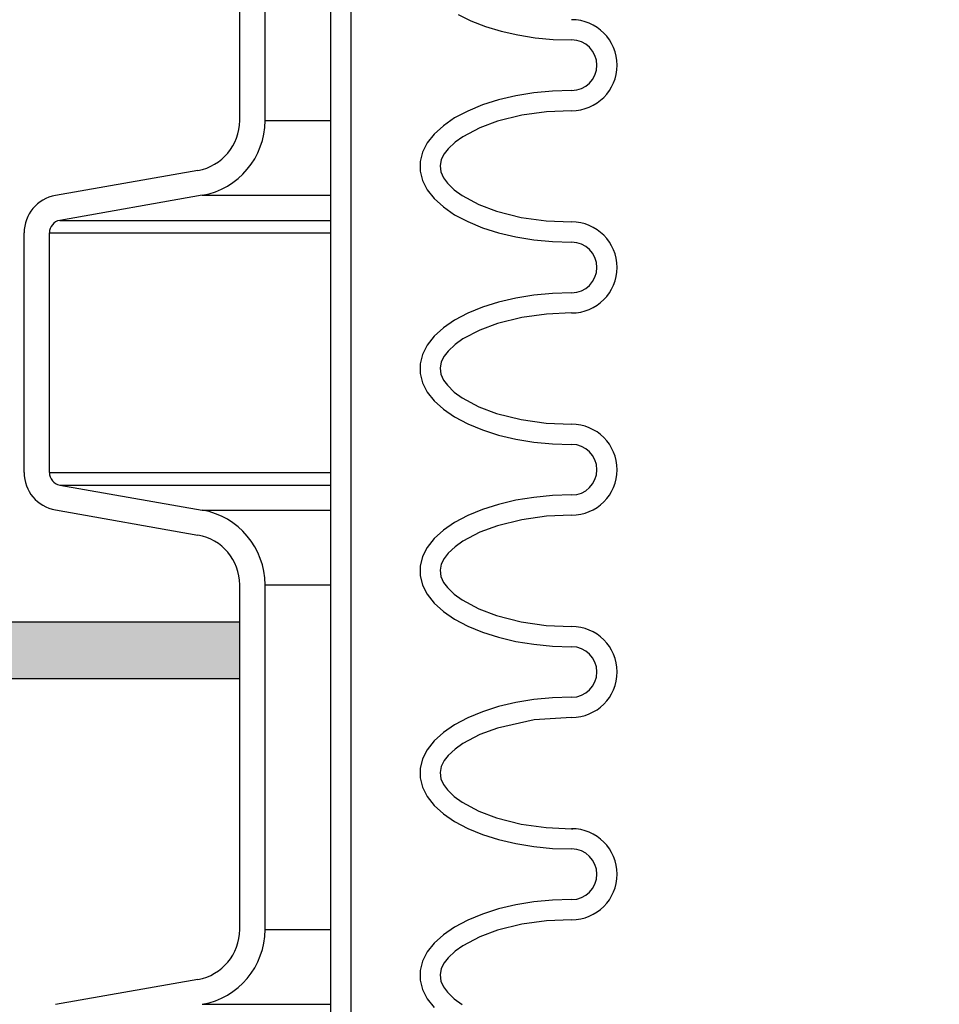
# Model space of a CAD drawing. Extents: x -169 to 6736, y -208 to 3022.
# Tile 316 of 656: x 1752.09 to 1756.64, y 976.41 to 981.27. Entities that reach past the tile are written whole.
import ezdxf

# ---------------------------------------------------------------- set-up
doc = ezdxf.new("R2010")
doc.units = 0
doc.header["$MEASUREMENT"] = 0
doc.header["$PDSIZE"] = 1
doc.layers.get('DEFPOINTS').update_dxf_attribs({"linetype": 'CONTINUOUS'})
for name, color, linetype in [('DIM', 3, 'CONTINUOUS'), ('PEAGRAVEL-HATCH', 3, 'CONTINUOUS'), ('SPILL-BUCKET', 1, 'CONTINUOUS'), ('TANK-SLAB', 6, 'CONTINUOUS')]:
    doc.layers.add(name, color=color, linetype=linetype)
doc.styles.add('SIMPLEX', font='simplex')
doc.dimstyles.new('DIM64', dxfattribs={"dimscale": 64, "dimtxt": 0.09375, "dimasz": 0.09375, "dimexe": 0.0625, "dimexo": 0.0625, "dimgap": 0.046875, "dimtad": 1, "dimdec": 4, "dimzin": 3, "dimdsep": 46, "dimlunit": 4, "dimtxsty": 'SIMPLEX', "dimcen": 0, "dimclrd": 256, "dimclre": 256, "dimclrt": 256, "dimadec": 0, "dimazin": 0, "dimtfac": 1, "dimtdec": 4, "dimtmove": 0, "dimatfit": 3, "dimfxl": 1, "dimfrac": 2, "dimtolj": 1, "dimtzin": 0, "dimarcsym": 0})

# ---------------------------------------------------------------- blocks, each defined once
blk = doc.blocks.new('*D109')
at = {"layer": 'DEFPOINTS', "color": 0, "transparency": 16777216}
for p in [(1368.5861, 978.296), (2031.8114, 978.0147), (1368.5861, 700.5233)]:
    blk.add_point(p, dxfattribs=at)
at = {"layer": 'DIM', "lineweight": -2, "transparency": 16777216}
for p, q in [((1368.5861, 974.296), (1368.5861, 696.5233)), ((2031.8114, 974.0147), (2031.8114, 696.5233)), ((2025.8114, 700.5233), (1374.5861, 700.5233))]:
    blk.add_line(p, q, dxfattribs=at)
at = {"layer": 'DIM', "transparency": 16777216}
for points in [[(1374.5861, 701.5233), (1374.5861, 699.5233), (1368.5861, 700.5233)], [(2025.8114, 701.5233), (2025.8114, 699.5233), (2031.8114, 700.5233)]]:
    blk.add_solid(points, dxfattribs=at)
at = {"layer": 'DIM', "transparency": 16777216, "insert": (1700.1988, 708.0947), "char_height": 6, "attachment_point": 5, "style": 'SIMPLEX'}
blk.add_mtext('\\A1;55\'-3 1/4" (F.V. TANK SLAB)', dxfattribs=at)

msp = doc.modelspace()

# ---------------------------------------------------------------- hatches: boundary and pattern name
at = {"layer": 'PEAGRAVEL-HATCH'}
h = msp.add_hatch(dxfattribs=at)
h.set_pattern_fill('AR-SAND', color=256, scale=7.5, style=0)
h.set_pattern_definition([(37.5, (-582.244, 31.247), (-0.47245, 14.45118), [0, -11.4, 0, -12.75, 0, -12.1875]), (7.5, (-582.244, 31.247), (13.27333, 21.1661), [0, -6.15, 0, -10.275, 0, -3.9375]), (327.5, (-591.469, 31.247), (23.356064, 0.04244), [0, -3.75, 0, -13.5, 0, -17.625]), (317.5, (-591.469, 31.247), (22.54595, 6.58257), [0, -1.875, 0, -8.85, 0, -10.125])])
h.paths.add_polyline_path([(1693.09521, 968.36731), (1694.35233, 969.62443), (1692.81741, 971.25629), (1692.81741, 973.7036), (1694.67791, 973.7036), (1694.6793, 978.29596), (1752.11784, 978.29596), (1752.11784, 967.14591), (1753.12469, 966.95192), (1753.1918, 965.18198), (1753.42023, 965.18198), (1753.445, 963.3542), (1757.85683, 961.99078), (1757.937, 960.77814), (1758.16516, 960.77817), (1758.16798, 935.26576), (1695.81741, 935.26576), (1692.81741, 938.26576)])
h.paths.add_polyline_path([(1687.63109, 930.05404), (1687.63109, 935.93084), (1689.57711, 937.39111), (1690.31704, 939.70884), (1690.31704, 973.7036), (1691.81741, 973.7036), (1691.81741, 938.26576), (1692.98898, 935.43733), (1695.81741, 934.26576), (1758.16444, 934.26576), (1758.16444, 923.08613), (1757.47508, 923.08613), (1757.83632, 917.24243), (1757.13998, 915.87407), (1755.66445, 915.52328), (1754.66445, 917.52328), (1750.00839, 918.21114), (1748.66445, 915.52328), (1739.16445, 915.52328), (1738.16445, 917.52328), (1733.16445, 917.52328), (1732.16445, 915.52328), (1722.66445, 915.52328), (1721.66445, 917.52328), (1716.66445, 917.52328), (1715.66445, 915.52328), (1696.91445, 915.52328), (1695.91445, 917.52328), (1694.9525, 917.52328), (1694.9525, 923.05328), (1693.19514, 927.29592), (1688.53029, 929.05404)])
at = {"layer": 'TANK-SLAB'}
msp.add_hatch(color=256, dxfattribs=at).paths.add_polyline_path([(1694.67781, 978.01471), (1694.67781, 978.29596), (1753.18049, 978.29596), (1753.18049, 978.01471)])

# ---------------------------------------------------------------- linework, layer by layer
at = {"layer": 'SPILL-BUCKET', "color": 1, "linetype": 'Continuous'}
for p, q in [((1753.63054, 984.10802), (1753.63054, 969.91046)), ((1753.73047, 984.10802), (1753.73047, 969.91046)), ((1753.18147, 980.7736), (1753.18147, 981.62629)), ((1753.30639, 980.7736), (1753.30639, 981.62629)), ((1754.25938, 981.29838), (1754.32337, 981.26638)), ((1754.32337, 981.26638), (1754.39462, 981.23847)), ((1754.39462, 981.23847), (1754.47207, 981.21506)), ((1754.47207, 981.21506), (1754.55461, 981.19649)), ((1754.55461, 981.19649), (1754.64101, 981.18303)), ((1754.64101, 981.18303), (1754.73004, 981.17487)), ((1754.73004, 981.17487), (1754.82038, 981.17214)), ((1754.54447, 980.89599), (1754.45931, 980.87595)), ((1754.63399, 980.91053), (1754.54447, 980.89599)), ((1754.72644, 980.91935), (1754.63399, 980.91053)), ((1754.82038, 980.92231), (1754.72644, 980.91935)), ((1754.37984, 980.85074), (1754.30732, 980.82074)), ((1754.45931, 980.87595), (1754.37984, 980.85074)), ((1754.30732, 980.82074), (1754.24289, 980.78643)), ((1754.57417, 980.80025), (1754.45438, 980.77041)), ((1754.69625, 980.81709), (1754.57417, 980.80025)), ((1754.82038, 980.82237), (1754.69625, 980.81709)), ((1754.18756, 980.74836), (1754.14222, 980.70712)), ((1754.24289, 980.78643), (1754.18756, 980.74836)), ((1754.45438, 980.77041), (1754.36648, 980.73796)), ((1754.14222, 980.70712), (1754.10757, 980.66336)), ((1754.28355, 980.69405), (1754.24523, 980.66657)), ((1754.36648, 980.73796), (1754.28355, 980.69405)), ((1754.10757, 980.66336), (1754.08417, 980.61778)), ((1754.24523, 980.66657), (1754.21096, 980.63425)), ((1754.08417, 980.61778), (1754.07237, 980.57109)), ((1754.19148, 980.60911), (1754.17705, 980.58089)), ((1754.21096, 980.63425), (1754.19148, 980.60911)), ((1754.07237, 980.57109), (1754.07237, 980.52403)), ((1754.17705, 980.58089), (1754.17087, 980.55035)), ((1754.17087, 980.55035), (1754.1753, 980.51958)), ((1752.97503, 980.52757), (1752.27141, 980.4035)), ((1754.07237, 980.52403), (1754.08417, 980.47734)), ((1754.1753, 980.51958), (1754.18853, 980.49078)), ((1754.08417, 980.47734), (1754.10757, 980.43176)), ((1754.18853, 980.49078), (1754.20744, 980.46489)), ((1754.20744, 980.46489), (1754.2412, 980.43183)), ((1752.99672, 980.40455), (1752.2931, 980.28048)), ((1754.10757, 980.43176), (1754.14222, 980.388)), ((1754.2412, 980.43183), (1754.27925, 980.40386)), ((1754.27925, 980.40386), (1754.36197, 980.35909)), ((1754.14222, 980.388), (1754.18756, 980.34676)), ((1754.36197, 980.35909), (1754.44994, 980.32611)), ((1754.18756, 980.34676), (1754.24289, 980.30869)), ((1754.24289, 980.30869), (1754.30732, 980.27439)), ((1754.44994, 980.32611), (1754.5712, 980.29546)), ((1754.30732, 980.27439), (1754.37984, 980.24439)), ((1754.5712, 980.29546), (1754.69502, 980.27818)), ((1754.69502, 980.27818), (1754.82038, 980.27275)), ((1752.11657, 979.03445), (1752.11657, 980.21897)), ((1752.24149, 979.03445), (1752.24149, 980.21897)), ((1754.37984, 980.24439), (1754.45931, 980.21917)), ((1754.45931, 980.21917), (1754.54447, 980.19914)), ((1754.54447, 980.19914), (1754.63399, 980.18459)), ((1754.63399, 980.18459), (1754.72644, 980.17577)), ((1754.72644, 980.17577), (1754.82038, 980.17282)), ((1754.72644, 979.92003), (1754.63399, 979.91122)), ((1754.82038, 979.92299), (1754.72644, 979.92003)), ((1754.45931, 979.87663), (1754.37984, 979.85142)), ((1754.54447, 979.89667), (1754.45931, 979.87663)), ((1754.63399, 979.91122), (1754.54447, 979.89667)), ((1754.30732, 979.82142), (1754.24289, 979.78712)), ((1754.37984, 979.85142), (1754.30732, 979.82142)), ((1754.69625, 979.81777), (1754.57417, 979.80094)), ((1754.82038, 979.82306), (1754.69625, 979.81777)), ((1754.24289, 979.78712), (1754.18756, 979.74904)), ((1754.45438, 979.77109), (1754.36648, 979.73865)), ((1754.57417, 979.80094), (1754.45438, 979.77109)), ((1754.18756, 979.74904), (1754.14222, 979.7078)), ((1754.36648, 979.73865), (1754.28355, 979.69473)), ((1754.14222, 979.7078), (1754.10757, 979.66405)), ((1754.28355, 979.69473), (1754.24523, 979.66726)), ((1754.10757, 979.66405), (1754.08417, 979.61847)), ((1754.21096, 979.63493), (1754.19148, 979.6098)), ((1754.24523, 979.66726), (1754.21096, 979.63493)), ((1754.08417, 979.61847), (1754.07237, 979.57178)), ((1754.17705, 979.58157), (1754.17087, 979.55104)), ((1754.19148, 979.6098), (1754.17705, 979.58157)), ((1754.07237, 979.57178), (1754.07237, 979.52472)), ((1754.17087, 979.55104), (1754.1753, 979.52027)), ((1754.07237, 979.52472), (1754.08417, 979.47803)), ((1754.08417, 979.47803), (1754.10757, 979.43244)), ((1754.1753, 979.52027), (1754.18853, 979.49147)), ((1754.18853, 979.49147), (1754.20744, 979.46557)), ((1754.10757, 979.43244), (1754.14222, 979.38869)), ((1754.20744, 979.46557), (1754.2412, 979.43251)), ((1754.2412, 979.43251), (1754.27925, 979.40455)), ((1754.14222, 979.38869), (1754.18756, 979.34745)), ((1754.27925, 979.40455), (1754.36197, 979.35978)), ((1754.18756, 979.34745), (1754.24289, 979.30937)), ((1754.36197, 979.35978), (1754.44994, 979.32679)), ((1754.24289, 979.30937), (1754.30732, 979.27507)), ((1754.44994, 979.32679), (1754.5712, 979.29615)), ((1754.5712, 979.29615), (1754.69502, 979.27886)), ((1754.30732, 979.27507), (1754.37984, 979.24507)), ((1754.37984, 979.24507), (1754.45931, 979.21985)), ((1754.69502, 979.27886), (1754.82038, 979.27343)), ((1754.45931, 979.21985), (1754.54447, 979.19982)), ((1754.54447, 979.19982), (1754.63399, 979.18527)), ((1754.63399, 979.18527), (1754.72644, 979.17646)), ((1754.72644, 979.17646), (1754.82038, 979.1735)), ((1752.2931, 978.97294), (1752.99672, 978.84887)), ((1754.54447, 978.89736), (1754.45931, 978.87732)), ((1754.63399, 978.9119), (1754.54447, 978.89736)), ((1754.72644, 978.92072), (1754.63399, 978.9119)), ((1754.82038, 978.92367), (1754.72644, 978.92072)), ((1752.27141, 978.84992), (1752.97503, 978.72585)), ((1754.37984, 978.8521), (1754.30732, 978.8221)), ((1754.45931, 978.87732), (1754.37984, 978.8521)), ((1754.30732, 978.8221), (1754.24289, 978.7878)), ((1754.57417, 978.80162), (1754.45438, 978.77177)), ((1754.69625, 978.81845), (1754.57417, 978.80162)), ((1754.82038, 978.82374), (1754.69625, 978.81845)), ((1754.18756, 978.74973), (1754.14222, 978.70849)), ((1754.24289, 978.7878), (1754.18756, 978.74973)), ((1754.45438, 978.77177), (1754.36648, 978.73933)), ((1754.14222, 978.70849), (1754.10757, 978.66473)), ((1754.36648, 978.73933), (1754.28355, 978.69542)), ((1754.10757, 978.66473), (1754.08417, 978.61915)), ((1754.24523, 978.66794), (1754.21096, 978.63561)), ((1754.28355, 978.69542), (1754.24523, 978.66794)), ((1754.08417, 978.61915), (1754.07237, 978.57246)), ((1754.19148, 978.61048), (1754.17705, 978.58226)), ((1754.21096, 978.63561), (1754.19148, 978.61048)), ((1754.07237, 978.57246), (1754.07237, 978.5254)), ((1754.17705, 978.58226), (1754.17087, 978.55172)), ((1754.07237, 978.5254), (1754.08417, 978.47871)), ((1754.17087, 978.55172), (1754.1753, 978.52095)), ((1754.1753, 978.52095), (1754.18853, 978.49215)), ((1753.18147, 976.77633), (1753.18147, 978.47982)), ((1753.30639, 976.77633), (1753.30639, 978.47982)), ((1754.08417, 978.47871), (1754.10757, 978.43313)), ((1754.18853, 978.49215), (1754.20744, 978.46626)), ((1754.20744, 978.46626), (1754.2412, 978.43319)), ((1754.10757, 978.43313), (1754.14222, 978.38937)), ((1754.2412, 978.43319), (1754.27925, 978.40523)), ((1754.14222, 978.38937), (1754.18756, 978.34813)), ((1754.27925, 978.40523), (1754.36197, 978.36046)), ((1754.36197, 978.36046), (1754.44994, 978.32748)), ((1754.18756, 978.34813), (1754.24289, 978.31006)), ((1754.24289, 978.31006), (1754.30732, 978.27575)), ((1754.44994, 978.32748), (1754.5712, 978.29683)), ((1754.30732, 978.27575), (1754.37984, 978.24576)), ((1754.5712, 978.29683), (1754.69502, 978.27954)), ((1754.69502, 978.27954), (1754.82038, 978.27412)), ((1754.37984, 978.24576), (1754.45931, 978.22054)), ((1754.45931, 978.22054), (1754.54447, 978.2005)), ((1754.54447, 978.2005), (1754.63399, 978.18596)), ((1754.63399, 978.18596), (1754.72644, 978.17714)), ((1754.72644, 978.17714), (1754.82038, 978.17419)), ((1754.72644, 977.9214), (1754.63399, 977.91258)), ((1754.82038, 977.92436), (1754.72644, 977.9214)), ((1754.45931, 977.878), (1754.37984, 977.85279)), ((1754.54447, 977.89804), (1754.45931, 977.878)), ((1754.63399, 977.91258), (1754.54447, 977.89804)), ((1754.30732, 977.82279), (1754.24289, 977.78848)), ((1754.37984, 977.85279), (1754.30732, 977.82279)), ((1754.82038, 977.82442), (1754.63494, 977.81226)), ((1754.24289, 977.78848), (1754.18756, 977.75041)), ((1754.63494, 977.81226), (1754.45438, 977.77245)), ((1754.18756, 977.75041), (1754.14222, 977.70917)), ((1754.36648, 977.74001), (1754.28355, 977.6961)), ((1754.45438, 977.77245), (1754.36648, 977.74001)), ((1754.14222, 977.70917), (1754.10757, 977.66541)), ((1754.28355, 977.6961), (1754.24523, 977.66862)), ((1754.10757, 977.66541), (1754.08417, 977.61983)), ((1754.21096, 977.63629), (1754.19148, 977.61116)), ((1754.24523, 977.66862), (1754.21096, 977.63629)), ((1754.08417, 977.61983), (1754.07237, 977.57314)), ((1754.17705, 977.58294), (1754.17087, 977.5524)), ((1754.19148, 977.61116), (1754.17705, 977.58294)), ((1754.07237, 977.57314), (1754.07237, 977.52608)), ((1754.17087, 977.5524), (1754.1753, 977.52163)), ((1754.07237, 977.52608), (1754.08417, 977.47939)), ((1754.1753, 977.52163), (1754.18853, 977.49283)), ((1754.18853, 977.49283), (1754.20744, 977.46694)), ((1754.08417, 977.47939), (1754.10757, 977.43381)), ((1754.10757, 977.43381), (1754.14222, 977.39005)), ((1754.20744, 977.46694), (1754.2412, 977.43387)), ((1754.2412, 977.43387), (1754.27925, 977.40591)), ((1754.14222, 977.39005), (1754.18756, 977.34881)), ((1754.27925, 977.40591), (1754.36197, 977.36114)), ((1754.18756, 977.34881), (1754.24289, 977.31074)), ((1754.36197, 977.36114), (1754.44994, 977.32816)), ((1754.24289, 977.31074), (1754.30732, 977.27644)), ((1754.44994, 977.32816), (1754.5712, 977.29751)), ((1754.5712, 977.29751), (1754.69502, 977.28023)), ((1754.30732, 977.27644), (1754.37984, 977.24644)), ((1754.37984, 977.24644), (1754.45931, 977.22122)), ((1754.69502, 977.28023), (1754.82038, 977.2748)), ((1754.82038, 977.2748), (1754.82636, 977.2748)), ((1754.45931, 977.22122), (1754.54447, 977.20118)), ((1754.54447, 977.20118), (1754.63399, 977.18664)), ((1754.63399, 977.18664), (1754.72644, 977.17782)), ((1754.72644, 977.17782), (1754.82038, 977.17487)), ((1754.54447, 976.89872), (1754.45931, 976.87868)), ((1754.63399, 976.91326), (1754.54447, 976.89872)), ((1754.72644, 976.92208), (1754.63399, 976.91326)), ((1754.82038, 976.92504), (1754.72644, 976.92208)), ((1754.37984, 976.85347), (1754.30732, 976.82347)), ((1754.45931, 976.87868), (1754.37984, 976.85347)), ((1754.30732, 976.82347), (1754.24289, 976.78917)), ((1754.57417, 976.80299), (1754.45438, 976.77314)), ((1754.69625, 976.81982), (1754.57417, 976.80299)), ((1754.82038, 976.82511), (1754.69625, 976.81982)), ((1754.24289, 976.78917), (1754.18756, 976.75109)), ((1754.45438, 976.77314), (1754.36648, 976.74069)), ((1754.14222, 976.70985), (1754.10757, 976.6661)), ((1754.18756, 976.75109), (1754.14222, 976.70985)), ((1754.36648, 976.74069), (1754.28355, 976.69678)), ((1754.10757, 976.6661), (1754.08417, 976.62052)), ((1754.24523, 976.6693), (1754.21096, 976.63698)), ((1754.28355, 976.69678), (1754.24523, 976.6693)), ((1754.08417, 976.62052), (1754.07237, 976.57382)), ((1754.19148, 976.61185), (1754.17705, 976.58362)), ((1754.21096, 976.63698), (1754.19148, 976.61185)), ((1754.07237, 976.57382), (1754.07237, 976.52677)), ((1754.17705, 976.58362), (1754.17087, 976.55308)), ((1752.97503, 976.5303), (1752.27141, 976.40623)), ((1754.07237, 976.52677), (1754.08417, 976.48008)), ((1754.17087, 976.55308), (1754.1753, 976.52232)), ((1754.1753, 976.52232), (1754.18853, 976.49352)), ((1754.08417, 976.48008), (1754.10757, 976.43449)), ((1754.18853, 976.49352), (1754.20744, 976.46762)), ((1754.20744, 976.46762), (1754.2412, 976.43456)), ((1754.10757, 976.43449), (1754.14222, 976.39074)), ((1754.2412, 976.43456), (1754.27925, 976.40659))]:
    msp.add_line(p, q, dxfattribs=at)
at = {"layer": 'SPILL-BUCKET', "color": 7}
for p, q in [((1753.30639, 980.7736), (1753.63054, 980.7736)), ((1752.99672, 980.40455), (1753.63054, 980.40455)), ((1752.2931, 980.28048), (1753.63054, 980.28048)), ((1752.24149, 980.21897), (1753.63054, 980.21897)), ((1752.24149, 979.03445), (1753.63054, 979.03445)), ((1752.2931, 978.97294), (1753.63054, 978.97294)), ((1752.99672, 978.84887), (1753.63054, 978.84887)), ((1753.30639, 978.47982), (1753.63054, 978.47982)), ((1753.30639, 976.77633), (1753.63054, 976.77633)), ((1752.99672, 976.40728), (1753.63054, 976.40728))]:
    msp.add_line(p, q, dxfattribs=at)
at = {"layer": 'SPILL-BUCKET', "color": 1, "linetype": 'Continuous'}
for centre, radius, start, end in [((1754.82038, 981.04722), 0.22485, 270, 90), ((1754.82038, 981.04722), 0.12491, 270, 90), ((1752.93164, 980.7736), 0.24983, 280, 0), ((1752.93164, 980.7736), 0.37474, 280, 0), ((1752.30395, 980.21897), 0.18737, 100, 180), ((1752.30395, 980.21897), 0.06246, 100, 180), ((1754.82038, 980.0479), 0.22485, 270, 90), ((1754.82038, 980.0479), 0.12491, 270, 90), ((1754.82038, 979.04859), 0.22485, 270, 90), ((1754.82038, 979.04859), 0.12491, 270, 90), ((1752.30395, 979.03445), 0.18737, 180, 260), ((1752.30395, 979.03445), 0.06246, 180, 260), ((1752.93164, 978.47982), 0.37474, 0, 80), ((1752.93164, 978.47982), 0.24983, 0, 80), ((1754.82038, 978.04927), 0.22485, 270, 90), ((1754.82038, 978.04927), 0.12491, 270, 90), ((1754.82038, 977.04995), 0.22485, 270, 90), ((1754.82038, 977.04995), 0.12491, 270, 90), ((1752.93164, 976.77633), 0.24983, 280, 0), ((1752.93164, 976.77633), 0.37474, 280, 0)]:
    msp.add_arc(centre, radius, start, end, dxfattribs=at)
at = {"layer": 'TANK-SLAB'}
for p, q in [((1753.18301, 978.29596), (1694.67576, 978.29596)), ((1753.18301, 978.01471), (1694.67576, 978.01471))]:
    msp.add_line(p, q, dxfattribs=at)

# ---------------------------------------------------------------- dimensions: what is measured, and where the dimension line sits
at = {"layer": 'DIM'}
dim = msp.add_linear_dim(base=(1368.58612, 700.52328), p1=(2031.81144, 978.01471), p2=(1368.58612, 978.29596), angle=180, text='<> (F.V. TANK SLAB)', dimstyle='DIM64', dxfattribs=at)
dim.commit()
dim.dimension.update_dxf_attribs({"geometry": '*D109', "text_midpoint": (1700.19878, 708.09471)})

doc.saveas('drawing.dxf')
